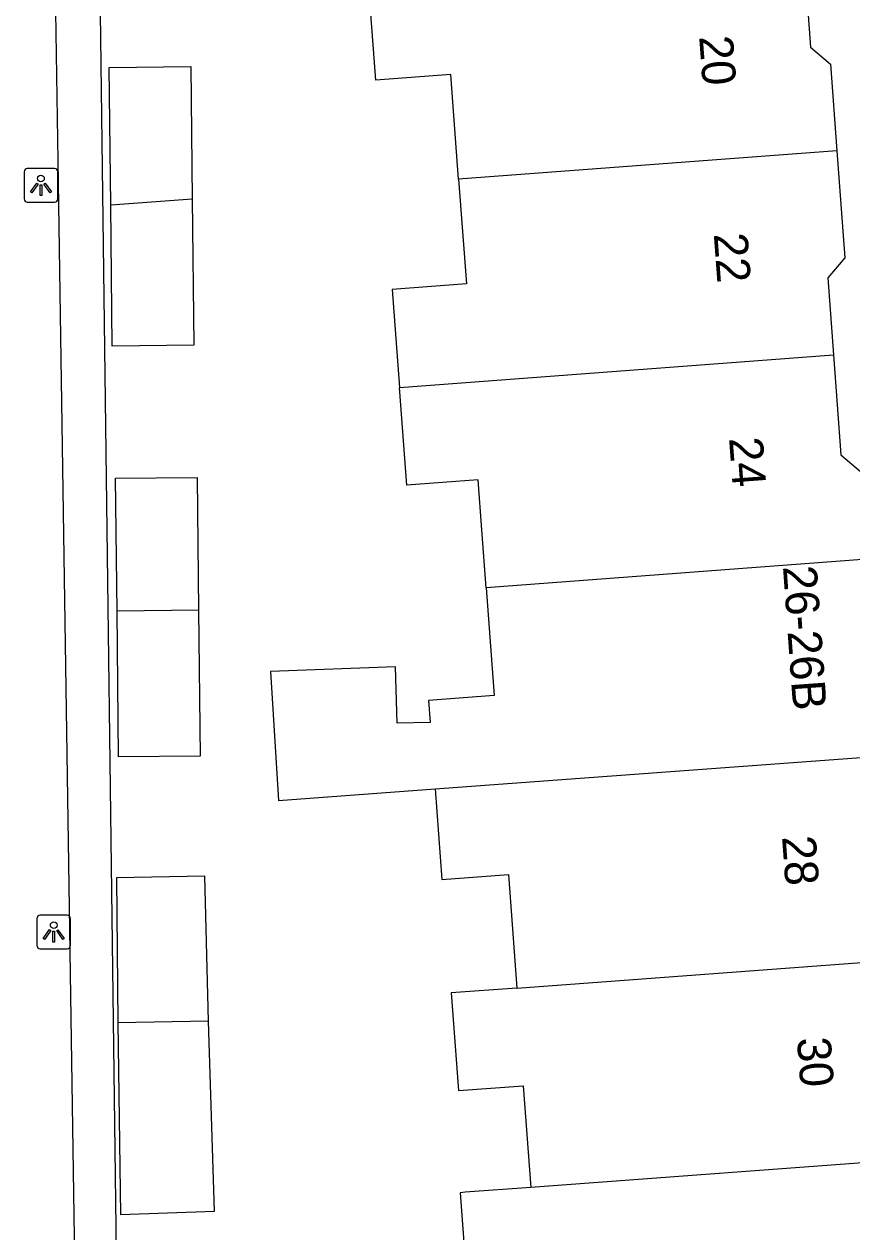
# Model space of a CAD drawing. Extents: x 161087 to 161922, y 382574 to 383873.
# Drawn here: x 161653.36 to 161677.96, y 383479.14 to 383515.04 of the extents above; entities that cross this region are included whole.
import ezdxf

# ---------------------------------------------------------------- set-up
doc = ezdxf.new("R2010")
doc.units = 0
for name, color, linetype in [('IMGEO_Hek', 7, 'Continuous'), ('IMGEO_Lichtpunt', 7, 'Continuous'), ('IMGEO_Pand', 7, 'Continuous'), ('IMGEO_Pand_nummerreeks', 7, 'Continuous'), ('IMGEO_Voetpad_open', 7, 'Continuous')]:
    doc.layers.add(name, color=color, linetype=linetype)

msp = doc.modelspace()

# ---------------------------------------------------------------- linework, layer by layer
at = {"layer": 'IMGEO_Hek'}
for points in [[(161654.174, 383523.032), (161654.357, 383510.971)], [(161654.357, 383510.971), (161654.861, 383477.669), (161654.872, 383470.127), (161655.005, 383465.074)]]:
    msp.add_lwpolyline(points, dxfattribs=at)
at = {"layer": 'IMGEO_Lichtpunt'}
for p, q in [((161653.359, 383510.648), (161653.359, 383509.841)), ((161653.359, 383510.648), (161653.359, 383509.841)), ((161654.261, 383510.743), (161653.453, 383510.743)), ((161654.261, 383510.743), (161653.453, 383510.743)), ((161654.355, 383509.841), (161654.355, 383510.648)), ((161654.355, 383509.841), (161654.355, 383510.648)), ((161653.453, 383509.747), (161654.261, 383509.747)), ((161653.453, 383509.747), (161654.261, 383509.747)), ((161654.641, 383488.549), (161653.833, 383488.549)), ((161654.641, 383488.549), (161653.833, 383488.549)), ((161653.739, 383488.454), (161653.739, 383487.647)), ((161653.739, 383488.454), (161653.739, 383487.647)), ((161654.735, 383487.647), (161654.735, 383488.454)), ((161654.735, 383487.647), (161654.735, 383488.454)), ((161653.833, 383487.553), (161654.641, 383487.553)), ((161653.833, 383487.553), (161654.641, 383487.553))]:
    msp.add_line(p, q, dxfattribs=at)
for points in [[(161653.733, 383510.312), (161653.772, 383510.284), (161653.584, 383510.022), (161653.546, 383510.049), (161653.733, 383510.312)], [(161653.835, 383510.264), (161653.882, 383510.264), (161653.882, 383509.942), (161653.835, 383509.942), (161653.835, 383510.264)], [(161653.945, 383510.284), (161653.983, 383510.311), (161654.17, 383510.049), (161654.131, 383510.021), (161653.945, 383510.284)], [(161654.113, 383488.118), (161654.152, 383488.09), (161653.964, 383487.828), (161653.926, 383487.855), (161654.113, 383488.118)], [(161654.215, 383488.07), (161654.262, 383488.07), (161654.262, 383487.748), (161654.215, 383487.748), (161654.215, 383488.07)], [(161654.325, 383488.09), (161654.363, 383488.117), (161654.55, 383487.855), (161654.511, 383487.827), (161654.325, 383488.09)]]:
    msp.add_lwpolyline(points, dxfattribs=at)
for centre in [(161653.858, 383510.446), (161654.238, 383488.252)]:
    msp.add_circle(centre, 0.0994, dxfattribs=at)
for centre, start, end in [((161653.453, 383510.648), 90, 180), ((161653.453, 383510.648), 90, 180), ((161654.261, 383510.648), 0, 90), ((161654.261, 383510.648), 0, 90), ((161653.453, 383509.841), 180, 270), ((161653.453, 383509.841), 180, 270), ((161654.261, 383509.841), 270, 0), ((161654.261, 383509.841), 270, 360), ((161653.833, 383488.454), 90, 180), ((161653.833, 383488.454), 90, 180), ((161654.641, 383488.454), 0, 90), ((161654.641, 383488.454), 0, 90), ((161653.833, 383487.647), 180, 270), ((161653.833, 383487.647), 180, 270), ((161654.641, 383487.647), 270, 0), ((161654.641, 383487.647), 270, 360)]:
    msp.add_arc(centre, 0.0946, start, end, dxfattribs=at)
at = {"layer": 'IMGEO_Pand'}
for points in [[(161676.535, 383516.952), (161676.729, 383514.354), (161677.323, 383513.843), (161677.515, 383511.266)], [(161666.269, 383510.425), (161666.037, 383513.535), (161663.813, 383513.369), (161663.615, 383516.011)], [(161655.93, 383509.652), (161655.887, 383513.752), (161658.311, 383513.777), (161658.352, 383509.833)], [(161677.515, 383511.266), (161666.269, 383510.425)], [(161677.515, 383511.266), (161677.752, 383508.089), (161677.239, 383507.493), (161677.409, 383505.208)], [(161666.269, 383510.425), (161666.501, 383507.314), (161664.299, 383507.15), (161664.518, 383504.233)], [(161658.352, 383509.833), (161658.397, 383505.49), (161655.973, 383505.465), (161655.93, 383509.652)], [(161658.352, 383509.833), (161655.93, 383509.652)], [(161664.518, 383504.233), (161677.409, 383505.208)], [(161677.409, 383505.208), (161677.631, 383502.237), (161678.213, 383501.736), (161678.337, 383500), (161678.399, 383499.128)], [(161667.088, 383498.282), (161666.96, 383500), (161666.849, 383501.489), (161664.735, 383501.331), (161664.518, 383504.233)], [(161656.118, 383497.581), (161656.077, 383501.538), (161658.501, 383501.563), (161658.542, 383497.619)], [(161678.399, 383499.128), (161667.088, 383498.282)], [(161667.088, 383498.282), (161667.328, 383495.075), (161665.377, 383494.931), (161665.425, 383494.281), (161664.448, 383494.26), (161664.393, 383495.933), (161660.678, 383495.793), (161660.913, 383491.954), (161665.571, 383492.3)], [(161658.542, 383497.619), (161658.587, 383493.276), (161656.163, 383493.251), (161656.118, 383497.581)], [(161658.542, 383497.619), (161656.118, 383497.581)], [(161665.571, 383492.3), (161678.36, 383493.249)], [(161665.571, 383492.3), (161665.77, 383489.611), (161667.756, 383489.758), (161668.005, 383486.383)], [(161658.835, 383485.401), (161658.725, 383489.707), (161656.107, 383489.658), (161656.146, 383485.347)], [(161668.005, 383486.383), (161679.439, 383487.234)], [(161668.005, 383486.383), (161666.048, 383486.238), (161666.263, 383483.334), (161668.193, 383483.476), (161668.416, 383480.455)], [(161658.835, 383485.401), (161656.146, 383485.347)], [(161656.146, 383485.347), (161656.225, 383479.648), (161659.013, 383479.753), (161658.835, 383485.401)], [(161679.877, 383481.31), (161668.416, 383480.455)], [(161668.416, 383480.455), (161666.468, 383480.31), (161666.314, 383480.299), (161666.534, 383477.347), (161668.643, 383477.504), (161668.867, 383474.494)]]:
    msp.add_lwpolyline(points, dxfattribs=at)
at = {"layer": 'IMGEO_Voetpad_open'}
for points in [[(161653.82, 383546.378), (161654.174, 383523.032), (161654.357, 383510.971), (161654.861, 383477.669), (161654.872, 383470.127), (161655.005, 383465.074), (161655.027, 383463.821)], [(161656.677, 383447.437), (161656.55, 383447.435), (161656.228, 383468.512), (161655.549, 383521.539), (161665.197, 383522.388)]]:
    msp.add_lwpolyline(points, dxfattribs=at)

# ---------------------------------------------------------------- texts
at = {"layer": 'IMGEO_Pand_nummerreeks'}
for s, rotation, p in [('20', 274.2659, (161673.417, 383514.666)), ('22', 274.2626, (161673.852, 383508.799)), ('24', 274.2653, (161674.306, 383502.728)), ('26-26B', 274.0964, (161675.908, 383498.91)), ('28', 274.2282, (161675.88, 383490.881)), ('30', 274.2276, (161676.323, 383484.891))]:
    msp.add_text(s, height=1, rotation=rotation, dxfattribs=at).set_placement(p)

doc.saveas('drawing.dxf')
